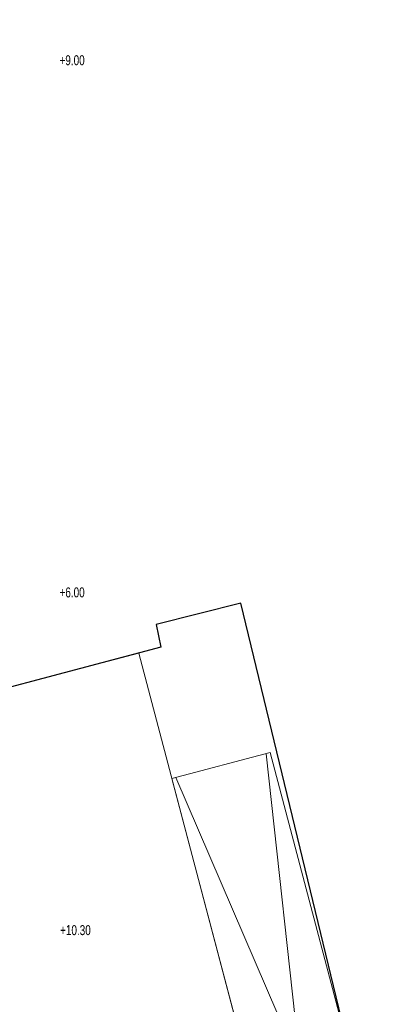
# Model space of a CAD drawing. Header units: millimetres. Extents: x -409347 to -76892, y 286088 to 1850972.
# Tile 258 of 364: x -217860 to -196450, y 986446 to 1044517. Entities that reach past the tile are written whole.
import ezdxf

# ---------------------------------------------------------------- set-up
doc = ezdxf.new("R2010")
doc.units = ezdxf.units.MM
doc.linetypes.add('DGN Style 2', pattern=[3.08948, 1.853688, -1.235792])
for name, color, linetype, lineweight in [('A_P_ALLG_RWO_X_X', 20, 'Continuous', 30), ('A_P_AUSA_STR_X_X', 251, 'Continuous', 0), ('A_P_DACH_AUF_X_X', 141, 'Continuous', 0), ('A_P_TEXT_100_X_T', 80, 'Continuous', 0), ('A_P_WAND_BET_A_X', 25, 'Continuous', 0), ('A_P_WAND_BET_V_X', 131, 'DGN Style 2', 0)]:
    doc.layers.add(name, color=color, linetype=linetype, lineweight=lineweight)
doc.styles.add('HPP200-35', font='arial.ttf', dxfattribs={"width": 0.714286, "height": 0.7})

msp = doc.modelspace()

# ---------------------------------------------------------------- linework, layer by layer
at = {"layer": 'A_P_ALLG_RWO_X_X', "ltscale": 0.01}
msp.add_lwpolyline([(-198108, 982496), (-204813, 1010107), (-209797, 1008851), (-209523, 1007502), (-225709, 1003230), (-227512, 1041738), (-237061, 1041100), (-238539, 1041049), (-243793, 1040166), (-249391, 1039471), (-255680, 1039572), (-260316, 1039887), (-261558, 1040083), (-264753, 1039210), (-265144, 1039205), (-265225, 1039619), (-265800, 1043597), (-299729, 1040157), (-299067, 1012222), (-295952, 1012229), (-296261, 979088)], dxfattribs=at)
at = {"layer": 'A_P_AUSA_STR_X_X', "ltscale": 0.01, "transparency": 33554585, "flags": 128}
msp.add_lwpolyline([(-208637, 999820), (-201274, 982737), (-203301, 1001228)], dxfattribs=at)
at = {"layer": 'A_P_AUSA_STR_X_X', "ltscale": 0.01, "transparency": 33554585}
msp.add_3dface([(-204175, 981971), (-208869, 999758), (-203068, 1001289), (-198374, 983502)], dxfattribs=at)
at = {"layer": 'A_P_DACH_AUF_X_X'}
msp.add_3dface([(-204149, 981881), (-210820, 1007159), (-224792, 1003472), (-218120, 978194)], dxfattribs=at)
at = {"layer": 'A_P_WAND_BET_A_X', "ltscale": 0.01}
msp.add_3dface([(-409347, 1850972), (-87526, 1850972), (-87526, 286088), (-409347, 286088)], dxfattribs=at)
at = {"layer": 'A_P_WAND_BET_V_X'}
for points in [[(-393830, 1077375), (-393823, 942375), (-110929, 942390), (-110936, 1077390)], [(-393830, 1077375), (-393823, 942375), (-110929, 942390), (-110936, 1077390)], [(-393823, 1077390), (-393823, 942375), (-110936, 942375), (-110936, 1077390)]]:
    msp.add_3dface(points, dxfattribs=at)

# ---------------------------------------------------------------- texts
at = {"layer": 'A_P_TEXT_100_X_T', "color": 6, "true_color": 0xff00ff, "style": 'HPP200-35', "width": 0.714286}
for s, p in [('+9.00', (-215508, 1041832)), ('+6.00', (-215508, 1010446))]:
    msp.add_text(s, height=588.6, dxfattribs=at).set_placement(p)
at = {"layer": 'A_P_TEXT_100_X_T', "color": 6, "linetype": 'Continuous', "true_color": 0xff00ff, "insert": (-215475, 991114), "char_height": 588.6, "attachment_point": 1, "line_spacing_factor": 0.6, "style": 'HPP200-35'}
msp.add_mtext('+10.30', dxfattribs=at)

doc.saveas('drawing.dxf')
